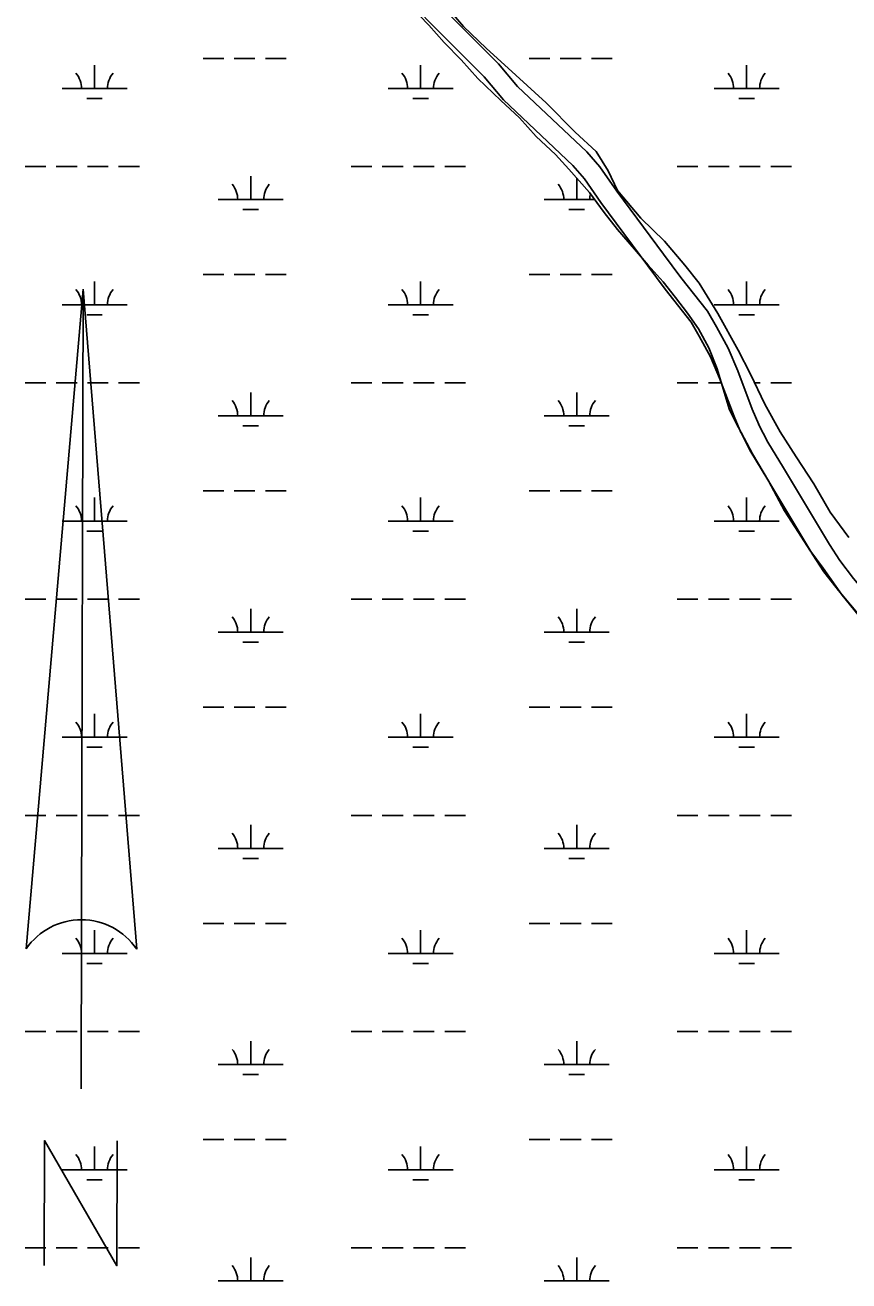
# Model space of a CAD drawing. Extents: x 3161564 to 3199464, y 849354 to 874788.
# Drawn here: x 3190600 to 3191868, y 869976 to 871907 of the extents above; entities that cross this region are included whole.
import ezdxf

# ---------------------------------------------------------------- set-up
doc = ezdxf.new("R2010")
doc.units = 0
for name, color, linetype in [('V-ANNO-SYMB', 7, 'Continuous'), ('V-ROAD-CNTR', 7, 'Continuous'), ('V-WETL-SWMP', 7, 'Continuous')]:
    doc.layers.add(name, color=color, linetype=linetype)

msp = doc.modelspace()

# ---------------------------------------------------------------- linework, layer by layer
at = {"layer": 'V-ANNO-SYMB'}
for p, q in [((3190689.8, 871501.1), (3190602, 870486.3)), ((3190687.1, 870531.1), (3190689.8, 871501.1)), ((3190687.1, 870531.1), (3190689.8, 871501.1)), ((3190689.8, 871501.1), (3190772, 870485.8)), ((3190689.8, 871501.1), (3190772, 870485.8)), ((3190686.4, 870271.1), (3190687.1, 870531.1))]:
    msp.add_line(p, q, dxfattribs=at)
msp.add_lwpolyline([(3190629.6, 869999.3), (3190630.1, 870191.3), (3190741.6, 869998.9), (3190742.1, 870190.9)], dxfattribs=at)
for start, end in [(89.8417, 145.6362), (34.0471, 89.8417), (34.0471, 89.8305)]:
    msp.add_arc((3190686.8, 870428.3), 102.8, start, end, dxfattribs=at)
at = {"layer": 'V-ROAD-CNTR'}
for points in [[(3191146.9, 872030.8), (3191328.9, 871847.7), (3191358.4, 871812.7), (3191465.1, 871712.2), (3191484.9, 871689.5), (3191511.1, 871651.8), (3191582.9, 871554.8), (3191609.4, 871519.2), (3191650.6, 871467.3), (3191664.3, 871443.3), (3191682.4, 871410.3), (3191697.3, 871375.5), (3191719.3, 871316.4), (3191729.6, 871292.8)], [(3191125.7, 872009.5), (3191306.7, 871827.5), (3191336.5, 871792.1), (3191443.4, 871691.3), (3191461.2, 871671), (3191486.7, 871634.3), (3191558.8, 871536.9), (3191585.6, 871500.9), (3191625.7, 871450.4), (3191638.1, 871428.6), (3191655.4, 871397.2), (3191669.4, 871364.4), (3191691.5, 871305.1), (3191702.2, 871280.7)], [(3191729.3, 871293.6), (3191743.6, 871265.5), (3191767.8, 871226), (3191838.4, 871108.1), (3191854.3, 871083.7), (3191875.5, 871056.1), (3191948.7, 870968.9), (3191979, 870936.1), (3192007.8, 870896.9), (3192045.3, 870845.5), (3192066.4, 870810.5), (3192190.3, 870648.5), (3192223.3, 870606.4), (3192253.5, 870565.2)], [(3191702.6, 871279.9), (3191717.4, 871250.9), (3191742.1, 871210.5), (3191813, 871092.2), (3191829.9, 871066.4), (3191852.1, 871037.3), (3191926.2, 870949.1), (3191955.8, 870917), (3191983.6, 870879.2), (3192020.3, 870828.9), (3192041.6, 870793.5), (3192166.6, 870630.1), (3192199.4, 870588.2), (3192230.7, 870545.6)]]:
    msp.add_lwpolyline(points, dxfattribs=at)
at = {"layer": 'V-WETL-SWMP'}
for p, q in [((3191221.6, 871907.2), (3191192.4, 871937.3)), ((3191244.6, 871940.6), (3191275.3, 871905.1)), ((3191245.4, 871880.7), (3191221.6, 871907.2)), ((3191275.3, 871905.1), (3191309.9, 871871.7)), ((3191271.6, 871854.1), (3191245.4, 871880.7)), ((3191309.9, 871871.7), (3191355.7, 871830.1)), ((3190874.1, 871856.1), (3190906.1, 871856.1)), ((3190922.1, 871856.1), (3190954.1, 871856.1)), ((3190970.1, 871856.1), (3191002.1, 871856.1)), ((3191297.3, 871825), (3191271.6, 871854.1)), ((3191376, 871856.1), (3191408, 871856.1)), ((3191424, 871856.1), (3191456, 871856.1)), ((3191472, 871856.1), (3191504, 871856.1)), ((3190707.1, 871809.7), (3190707.1, 871845.7)), ((3191209, 871809.7), (3191209, 871845.7)), ((3191710.9, 871809.7), (3191710.9, 871845.7)), ((3191332.7, 871791.1), (3191297.3, 871825)), ((3191355.7, 871830.1), (3191402.5, 871787.5)), ((3190657.1, 871809.7), (3190757.1, 871809.7)), ((3190695.1, 871794.3), (3190719.1, 871794.3)), ((3191159, 871809.7), (3191259, 871809.7)), ((3191197, 871794.3), (3191221, 871794.3)), ((3191660.9, 871809.7), (3191760.9, 871809.7)), ((3191698.9, 871794.3), (3191722.9, 871794.3)), ((3191361.2, 871764.4), (3191332.7, 871791.1)), ((3191402.5, 871787.5), (3191447.2, 871742.4)), ((3191386.8, 871735.8), (3191361.2, 871764.4)), ((3191447.2, 871742.4), (3191479.2, 871712.6)), ((3191416.6, 871708.4), (3191386.8, 871735.8)), ((3191437.3, 871685.5), (3191416.6, 871708.4)), ((3191479.2, 871712.6), (3191497.8, 871683.3)), ((3190600.2, 871689.6), (3190632.2, 871689.6)), ((3190648.2, 871689.6), (3190680.2, 871689.6)), ((3190696.2, 871689.6), (3190728.2, 871689.6)), ((3190744.2, 871689.6), (3190776.2, 871689.6)), ((3191102.1, 871689.6), (3191134.1, 871689.6)), ((3191150.1, 871689.6), (3191182.1, 871689.6)), ((3191198.1, 871689.6), (3191230.1, 871689.6)), ((3191246.1, 871689.6), (3191278.1, 871689.6)), ((3191468.9, 871649.8), (3191437.3, 871685.5)), ((3191497.8, 871683.3), (3191512.3, 871653.1)), ((3191604, 871689.6), (3191636, 871689.6)), ((3191652, 871689.6), (3191684, 871689.6)), ((3191700, 871689.6), (3191732, 871689.6)), ((3191748, 871689.6), (3191780, 871689.6)), ((3190947.5, 871638.9), (3190947.5, 871674.9)), ((3191449.4, 871638.9), (3191449.4, 871671.8)), ((3191491.8, 871618.8), (3191468.9, 871649.8)), ((3191512.3, 871653.1), (3191548.2, 871610.2)), ((3190897.5, 871638.9), (3190997.5, 871638.9)), ((3190935.5, 871623.5), (3190959.5, 871623.5)), ((3191399.4, 871638.9), (3191477, 871638.9)), ((3191437.4, 871623.5), (3191461.4, 871623.5)), ((3191512.2, 871592.8), (3191491.8, 871618.8)), ((3191548.2, 871610.2), (3191584.5, 871574.8)), ((3191538.4, 871562.7), (3191512.2, 871592.8)), ((3191559.1, 871537.8), (3191538.4, 871562.7)), ((3191584.5, 871574.8), (3191615.8, 871537.9)), ((3190874.1, 871523.5), (3190906.1, 871523.5)), ((3190922.1, 871523.5), (3190954.1, 871523.5)), ((3190970.1, 871523.5), (3191002.1, 871523.5)), ((3191376, 871523.5), (3191408, 871523.5)), ((3191424, 871523.5), (3191456, 871523.5)), ((3191472, 871523.5), (3191504, 871523.5)), ((3191582.6, 871512.2), (3191559.1, 871537.8)), ((3191615.8, 871537.9), (3191638.1, 871510.2)), ((3190707.1, 871477), (3190707.1, 871513)), ((3191209, 871477), (3191209, 871513)), ((3191601.3, 871488), (3191582.6, 871512.2)), ((3191638.1, 871510.2), (3191666.8, 871463.4)), ((3191710.9, 871477), (3191710.9, 871513)), ((3191619.7, 871464.2), (3191601.3, 871488)), ((3190657.1, 871477), (3190757.1, 871477)), ((3191159, 871477), (3191259, 871477)), ((3191660.9, 871477), (3191760.9, 871477)), ((3190695.1, 871461.6), (3190719.1, 871461.6)), ((3191197, 871461.6), (3191221, 871461.6)), ((3191636.6, 871440.2), (3191619.7, 871464.2)), ((3191666.8, 871463.4), (3191698, 871407.3)), ((3191698.9, 871461.6), (3191722.9, 871461.6)), ((3191652.6, 871410.6), (3191636.6, 871440.2)), ((3191665.6, 871378.4), (3191652.6, 871410.6)), ((3191698, 871407.3), (3191717, 871370.2)), ((3191674.6, 871347.8), (3191665.6, 871378.4)), ((3191717, 871370.2), (3191739.1, 871324)), ((3190600.2, 871357), (3190632.2, 871357)), ((3190648.2, 871357), (3190680.2, 871357)), ((3190696.2, 871357), (3190728.2, 871357)), ((3190744.2, 871357), (3190776.2, 871357)), ((3191102.1, 871357), (3191134.1, 871357)), ((3191150.1, 871357), (3191182.1, 871357)), ((3191198.1, 871357), (3191230.1, 871357)), ((3191246.1, 871357), (3191278.1, 871357)), ((3191604, 871357), (3191636, 871357)), ((3191652, 871357), (3191671.9, 871357)), ((3191723.3, 871357), (3191732, 871357)), ((3191748, 871357), (3191780, 871357)), ((3190947.5, 871306.2), (3190947.5, 871342.2)), ((3191449.4, 871306.2), (3191449.4, 871342.2)), ((3191684.8, 871315.4), (3191674.6, 871347.8)), ((3191698.3, 871288.5), (3191684.8, 871315.4)), ((3191739.1, 871324), (3191762.3, 871281.5)), ((3190897.5, 871306.2), (3190997.5, 871306.2)), ((3191399.4, 871306.2), (3191499.4, 871306.2)), ((3190935.5, 871290.8), (3190959.5, 871290.8)), ((3191437.4, 871290.8), (3191461.4, 871290.8)), ((3191719.9, 871247.7), (3191698.3, 871288.5)), ((3191762.3, 871281.5), (3191787.1, 871243.4)), ((3191744.7, 871206.4), (3191719.9, 871247.7)), ((3191787.1, 871243.4), (3191814.4, 871201.6)), ((3191769.4, 871160.3), (3191744.7, 871206.4)), ((3191814.4, 871201.6), (3191839.7, 871158.2)), ((3190707.1, 871144.4), (3190707.1, 871180.4)), ((3190874.1, 871190.8), (3190906.1, 871190.8)), ((3190922.1, 871190.8), (3190954.1, 871190.8)), ((3190970.1, 871190.8), (3191002.1, 871190.8)), ((3191209, 871144.4), (3191209, 871180.4)), ((3191376, 871190.8), (3191408, 871190.8)), ((3191424, 871190.8), (3191456, 871190.8)), ((3191472, 871190.8), (3191504, 871190.8)), ((3191710.9, 871144.4), (3191710.9, 871180.4)), ((3191790.9, 871126.8), (3191769.4, 871160.3)), ((3191839.7, 871158.2), (3191868.4, 871119.1)), ((3190657.1, 871144.4), (3190757.1, 871144.4)), ((3191159, 871144.4), (3191259, 871144.4)), ((3191660.9, 871144.4), (3191760.9, 871144.4)), ((3190695.1, 871128.9), (3190719.1, 871128.9)), ((3191197, 871128.9), (3191221, 871128.9)), ((3191698.9, 871128.9), (3191722.9, 871128.9)), ((3191808.2, 871099.8), (3191790.9, 871126.8)), ((3191829, 871072), (3191808.2, 871099.8)), ((3191857.8, 871030.6), (3191829, 871072)), ((3190600.2, 871024.3), (3190632.2, 871024.3)), ((3190648.2, 871024.3), (3190680.2, 871024.3)), ((3190696.2, 871024.3), (3190728.2, 871024.3)), ((3190744.2, 871024.3), (3190776.2, 871024.3)), ((3191102.1, 871024.3), (3191134.1, 871024.3)), ((3191150.1, 871024.3), (3191182.1, 871024.3)), ((3191198.1, 871024.3), (3191230.1, 871024.3)), ((3191246.1, 871024.3), (3191278.1, 871024.3)), ((3191604, 871024.3), (3191636, 871024.3)), ((3191652, 871024.3), (3191684, 871024.3)), ((3191700, 871024.3), (3191732, 871024.3)), ((3191748, 871024.3), (3191780, 871024.3)), ((3191889.1, 870992.1), (3191857.8, 871030.6)), ((3190947.5, 870973.5), (3190947.5, 871009.5)), ((3191449.4, 870973.5), (3191449.4, 871009.5)), ((3190897.5, 870973.5), (3190997.5, 870973.5)), ((3191399.4, 870973.5), (3191499.4, 870973.5)), ((3190935.5, 870958.1), (3190959.5, 870958.1)), ((3191437.4, 870958.1), (3191461.4, 870958.1)), ((3190707.1, 870811.7), (3190707.1, 870847.7)), ((3190874.1, 870858.1), (3190906.1, 870858.1)), ((3190922.1, 870858.1), (3190954.1, 870858.1)), ((3190970.1, 870858.1), (3191002.1, 870858.1)), ((3191209, 870811.7), (3191209, 870847.7)), ((3191376, 870858.1), (3191408, 870858.1)), ((3191424, 870858.1), (3191456, 870858.1)), ((3191472, 870858.1), (3191504, 870858.1)), ((3191710.9, 870811.7), (3191710.9, 870847.7)), ((3190657.1, 870811.7), (3190757.1, 870811.7)), ((3191159, 870811.7), (3191259, 870811.7)), ((3191660.9, 870811.7), (3191760.9, 870811.7)), ((3190695.1, 870796.3), (3190719.1, 870796.3)), ((3191197, 870796.3), (3191221, 870796.3)), ((3191698.9, 870796.3), (3191722.9, 870796.3)), ((3190600.2, 870691.6), (3190632.2, 870691.6)), ((3190648.2, 870691.6), (3190680.2, 870691.6)), ((3190696.2, 870691.6), (3190728.2, 870691.6)), ((3190744.2, 870691.6), (3190776.2, 870691.6)), ((3190947.5, 870640.9), (3190947.5, 870676.9)), ((3191102.1, 870691.6), (3191134.1, 870691.6)), ((3191150.1, 870691.6), (3191182.1, 870691.6)), ((3191198.1, 870691.6), (3191230.1, 870691.6)), ((3191246.1, 870691.6), (3191278.1, 870691.6)), ((3191449.4, 870640.9), (3191449.4, 870676.9)), ((3191604, 870691.6), (3191636, 870691.6)), ((3191652, 870691.6), (3191684, 870691.6)), ((3191700, 870691.6), (3191732, 870691.6)), ((3191748, 870691.6), (3191780, 870691.6)), ((3190897.5, 870640.9), (3190997.5, 870640.9)), ((3191399.4, 870640.9), (3191499.4, 870640.9)), ((3190935.5, 870625.4), (3190959.5, 870625.4)), ((3191437.4, 870625.4), (3191461.4, 870625.4)), ((3190874.1, 870525.4), (3190906.1, 870525.4)), ((3190922.1, 870525.4), (3190954.1, 870525.4)), ((3190970.1, 870525.4), (3191002.1, 870525.4)), ((3191376, 870525.4), (3191408, 870525.4)), ((3191424, 870525.4), (3191456, 870525.4)), ((3191472, 870525.4), (3191504, 870525.4)), ((3190707.1, 870479), (3190707.1, 870515)), ((3191209, 870479), (3191209, 870515)), ((3191710.9, 870479), (3191710.9, 870515)), ((3190657.1, 870479), (3190757.1, 870479)), ((3190695.1, 870463.6), (3190719.1, 870463.6)), ((3191159, 870479), (3191259, 870479)), ((3191197, 870463.6), (3191221, 870463.6)), ((3191660.9, 870479), (3191760.9, 870479)), ((3191698.9, 870463.6), (3191722.9, 870463.6)), ((3190600.2, 870358.9), (3190632.2, 870358.9)), ((3190648.2, 870358.9), (3190680.2, 870358.9)), ((3190696.2, 870358.9), (3190728.2, 870358.9)), ((3190744.2, 870358.9), (3190776.2, 870358.9)), ((3191102.1, 870358.9), (3191134.1, 870358.9)), ((3191150.1, 870358.9), (3191182.1, 870358.9)), ((3191198.1, 870358.9), (3191230.1, 870358.9)), ((3191246.1, 870358.9), (3191278.1, 870358.9)), ((3191604, 870358.9), (3191636, 870358.9)), ((3191652, 870358.9), (3191684, 870358.9)), ((3191700, 870358.9), (3191732, 870358.9)), ((3191748, 870358.9), (3191780, 870358.9)), ((3190947.5, 870308.2), (3190947.5, 870344.2)), ((3191449.4, 870308.2), (3191449.4, 870344.2)), ((3190897.5, 870308.2), (3190997.5, 870308.2)), ((3191399.4, 870308.2), (3191499.4, 870308.2)), ((3190935.5, 870292.8), (3190959.5, 870292.8)), ((3191437.4, 870292.8), (3191461.4, 870292.8)), ((3190874.1, 870192.8), (3190906.1, 870192.8)), ((3190922.1, 870192.8), (3190954.1, 870192.8)), ((3190970.1, 870192.8), (3191002.1, 870192.8)), ((3191376, 870192.8), (3191408, 870192.8)), ((3191424, 870192.8), (3191456, 870192.8)), ((3191472, 870192.8), (3191504, 870192.8)), ((3190707.1, 870146.3), (3190707.1, 870182.3)), ((3191209, 870146.3), (3191209, 870182.3)), ((3191710.9, 870146.3), (3191710.9, 870182.3)), ((3190657.1, 870146.3), (3190757.1, 870146.3)), ((3191159, 870146.3), (3191259, 870146.3)), ((3191660.9, 870146.3), (3191760.9, 870146.3)), ((3190695.1, 870130.9), (3190719.1, 870130.9)), ((3191197, 870130.9), (3191221, 870130.9)), ((3191698.9, 870130.9), (3191722.9, 870130.9)), ((3190600.2, 870026.3), (3190632.2, 870026.3)), ((3190648.2, 870026.3), (3190680.2, 870026.3)), ((3190696.2, 870026.3), (3190728.2, 870026.3)), ((3190744.2, 870026.3), (3190776.2, 870026.3)), ((3191102.1, 870026.3), (3191134.1, 870026.3)), ((3191150.1, 870026.3), (3191182.1, 870026.3)), ((3191198.1, 870026.3), (3191230.1, 870026.3)), ((3191246.1, 870026.3), (3191278.1, 870026.3)), ((3191604, 870026.3), (3191636, 870026.3)), ((3191652, 870026.3), (3191684, 870026.3)), ((3191700, 870026.3), (3191732, 870026.3)), ((3191748, 870026.3), (3191780, 870026.3)), ((3190947.5, 869975.5), (3190947.5, 870011.5)), ((3191449.4, 869975.5), (3191449.4, 870011.5)), ((3190897.5, 869975.5), (3190997.5, 869975.5)), ((3191399.4, 869975.5), (3191499.4, 869975.5))]:
    msp.add_line(p, q, dxfattribs=at)
for centre, start, end in [((3190651.8, 871810.2), 359.2282, 40.7718), ((3190762.3, 871810.2), 139.2282, 180.7718), ((3191153.7, 871810.2), 359.2282, 40.7718), ((3191264.2, 871810.2), 139.2282, 180.7718), ((3191655.6, 871810.2), 359.2282, 40.7718), ((3191766.1, 871810.2), 139.2282, 180.7718), ((3190892.3, 871639.4), 359.2282, 40.7718), ((3191002.8, 871639.4), 139.2282, 180.7718), ((3191394.2, 871639.4), 359.2282, 40.7718), ((3191504.7, 871639.4), 166.2727, 180.7718), ((3190651.8, 871477.5), 359.2282, 40.7718), ((3190762.3, 871477.5), 139.2282, 180.7718), ((3191153.7, 871477.5), 359.2282, 40.7718), ((3191264.2, 871477.5), 139.2282, 180.7718), ((3191655.6, 871477.5), 359.2282, 40.7718), ((3191766.1, 871477.5), 139.2282, 180.7718), ((3190892.3, 871306.7), 359.2282, 40.7718), ((3191002.8, 871306.7), 139.2282, 180.7718), ((3191394.2, 871306.7), 359.2282, 40.7718), ((3191504.7, 871306.7), 139.2282, 180.7718), ((3190651.8, 871144.8), 359.2282, 40.7718), ((3190762.3, 871144.8), 139.2282, 180.7718), ((3191153.7, 871144.8), 359.2282, 40.7718), ((3191264.2, 871144.8), 139.2282, 180.7718), ((3191655.6, 871144.8), 359.2282, 40.7718), ((3191766.1, 871144.8), 139.2282, 180.7718), ((3190892.3, 870974), 359.2282, 40.7718), ((3191002.8, 870974), 139.2282, 180.7718), ((3191394.2, 870974), 359.2282, 40.7718), ((3191504.7, 870974), 139.2282, 180.7718), ((3190651.8, 870812.2), 359.2282, 40.7718), ((3190762.3, 870812.2), 139.2282, 180.7718), ((3191153.7, 870812.2), 359.2282, 40.7718), ((3191264.2, 870812.2), 139.2282, 180.7718), ((3191655.6, 870812.2), 359.2282, 40.7718), ((3191766.1, 870812.2), 139.2282, 180.7718), ((3190892.3, 870641.3), 359.2282, 40.7718), ((3191002.8, 870641.3), 139.2282, 180.7718), ((3191394.2, 870641.3), 359.2282, 40.7718), ((3191504.7, 870641.3), 139.2282, 180.7718), ((3190651.8, 870479.5), 359.2282, 40.7718), ((3190762.3, 870479.5), 139.2282, 180.7718), ((3191153.7, 870479.5), 359.2282, 40.7718), ((3191264.2, 870479.5), 139.2282, 180.7718), ((3191655.6, 870479.5), 359.2282, 40.7718), ((3191766.1, 870479.5), 139.2282, 180.7718), ((3190892.3, 870308.7), 359.2282, 40.7718), ((3191002.8, 870308.7), 139.2282, 180.7718), ((3191394.2, 870308.7), 359.2282, 40.7718), ((3191504.7, 870308.7), 139.2282, 180.7718), ((3190651.8, 870146.8), 359.2282, 40.7718), ((3190762.3, 870146.8), 139.2282, 180.7718), ((3191153.7, 870146.8), 359.2282, 40.7718), ((3191264.2, 870146.8), 139.2282, 180.7718), ((3191655.6, 870146.8), 359.2282, 40.7718), ((3191766.1, 870146.8), 139.2282, 180.7718), ((3190892.3, 869976), 359.2282, 40.7718), ((3191002.8, 869976), 139.2282, 180.7718), ((3191394.2, 869976), 359.2282, 40.7718), ((3191504.7, 869976), 139.2282, 180.7718)]:
    msp.add_arc(centre, 35.2, start, end, dxfattribs=at)

doc.saveas('drawing.dxf')
